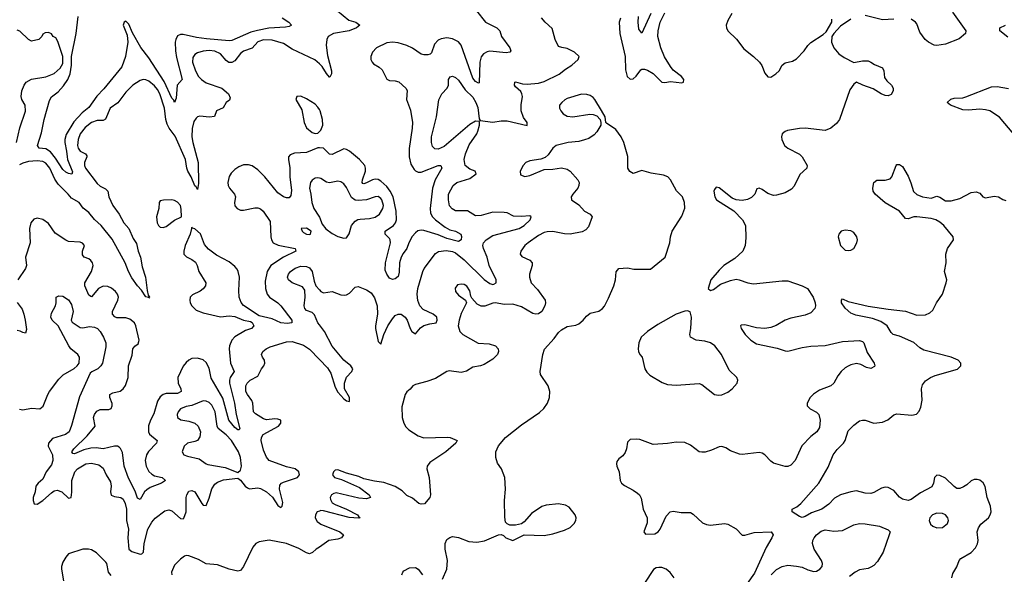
# Model space of a CAD drawing. Header units: inches. Extents: x 1603819 to 1745079, y 385938 to 533966.
# Tile 550 of 561: x 1657908 to 1664780, y 511514 to 515387. Entities that reach past the tile are written whole.
import ezdxf

# ---------------------------------------------------------------- set-up
doc = ezdxf.new("R2010")
doc.units = ezdxf.units.IN
doc.header["$MEASUREMENT"] = 0
doc.layers.add('B6551', color=7, linetype='Continuous')
doc.layers.add('B6561', color=7, linetype='Continuous')

msp = doc.modelspace()

# ---------------------------------------------------------------- linework, layer by layer
at = {"layer": 'B6551', "color": 5}
for points, elevation in [([(1659739.5, 515399.5), (1659786, 515370), (1659806, 515350), (1659790, 515340.9), (1659763.9, 515336.1), (1659647.1, 515327.1), (1659567.2, 515312.8), (1659520.8, 515299.2), (1659390, 515242), (1659370, 515240.2), (1659212.9, 515252.9), (1659142.6, 515262.6), (1659050, 515284), (1659030, 515284.5), (1659010, 515274.2), (1658997.6, 515250), (1658994.1, 515230), (1658995.5, 515170), (1659003, 515123), (1659041.7, 514970), (1659007.7, 514930), (1659000.7, 514839.3), (1658990, 514809.6), (1658984.4, 514824.4), (1658970, 514840.5), (1658916.4, 514956.4), (1658810, 515120.2), (1658753.6, 515193.6), (1658695.9, 515295.9), (1658670, 515357), (1658650, 515376.9), (1658638, 515370), (1658630.4, 515350), (1658658.7, 515278.7), (1658662.3, 515230), (1658646.7, 515130), (1658620.7, 515059.3), (1658496.4, 514903.6), (1658445.7, 514854.3), (1658390, 514775.3), (1658343.9, 514736.1), (1658286.7, 514673.3), (1658233.3, 514586.7), (1658223.3, 514550), (1658223.4, 514530), (1658236.2, 514470), (1658238.8, 514430), (1658242.4, 514410), (1658276, 514324), (1658272.1, 514307.9), (1658250, 514313.6), (1658230, 514323.1), (1658210, 514341), (1658159.5, 514419.5), (1658123.8, 514463.8), (1658090, 514486.4), (1658044, 514490), (1658032, 514510), (1658061.6, 514598.4), (1658079, 514690), (1658115.7, 514824.3), (1658131.4, 514848.6), (1658176.1, 514883.9), (1658214.1, 514925.9), (1658243.3, 514970), (1658260.4, 515010), (1658269, 515070), (1658270.2, 515130), (1658302.1, 515290), (1658317.2, 515410)], 260), ([(1657885.6, 514530), (1657908.8, 514631.2), (1657949.7, 514749.7), (1657947.3, 514790), (1657923.5, 514830), (1657918.3, 514850), (1657922.6, 514890), (1657939.7, 514930), (1657954.7, 514950), (1657990, 514973.2), (1658090, 514989.2), (1658150, 515012.8), (1658190, 515049.1), (1658210, 515081.1), (1658210, 515131.5), (1658174.1, 515234.1), (1658159.8, 515259.8), (1658142, 515270), (1658130, 515288), (1658110, 515298), (1658085.4, 515294.6), (1658070, 515286), (1658062, 515270), (1658042, 515250), (1657990, 515237.2), (1657969.2, 515249.2), (1657910, 515308), (1657890, 515315.3)], 280), ([(1660000, 515078.4), (1659967.8, 515107.8), (1659810, 515181.5), (1659750, 515220.5), (1659670, 515245), (1659610, 515246.4), (1659570, 515232.9), (1659530, 515188.2), (1659470, 515168.1), (1659450, 515150.7), (1659410, 515100.7), (1659390, 515087.7), (1659369.1, 515089.1), (1659350, 515103.2), (1659310, 515148.4), (1659270, 515168), (1659230, 515171.5), (1659190, 515167.4), (1659150, 515155), (1659130, 515143.5), (1659116.2, 515123.8), (1659115, 515090), (1659135.7, 515030), (1659157.5, 514990), (1659176.3, 514970), (1659210, 514947.4), (1659319.7, 514910), (1659364.7, 514870), (1659377.4, 514842.6), (1659373.9, 514826.1), (1659350.3, 514809.7), (1659327.7, 514772.2), (1659282.4, 514750), (1659268.8, 514711.2), (1659233.1, 514706.9), (1659165.6, 514714.4), (1659150, 514709.8), (1659139.6, 514700.4), (1659124.4, 514675.6), (1659113.1, 514626.9), (1659110.8, 514570), (1659116, 514530), (1659153.9, 514390), (1659156.2, 514243.8), (1659150, 514202), (1659140.1, 514220.1), (1659130, 514227.1), (1659105.5, 514290), (1659082.7, 514330), (1659074.6, 514350), (1659065.3, 514410), (1658994, 514574), (1658951, 514631), (1658937.4, 514657.4), (1658928.1, 514690), (1658919.4, 514770), (1658887, 514870), (1658870, 514901), (1658850, 514924.7), (1658810, 514958.9), (1658790, 514967.8), (1658770, 514968.7), (1658750, 514962.4), (1658698.3, 514930), (1658650, 514880.9), (1658593.6, 514806.4), (1658539.6, 514770), (1658507.4, 514692.6), (1658490, 514683), (1658450, 514682.5), (1658410, 514669.9), (1658364.3, 514635.7), (1658331.3, 514590), (1658315.6, 514550), (1658311.9, 514510), (1658317.2, 514490), (1658330, 514470.2), (1658367.9, 514450), (1658375.9, 514435.9), (1658377.7, 514430), (1658360.9, 514390), (1658360.4, 514370), (1658367.5, 514350), (1658450, 514243.8), (1658470, 514224.1), (1658506.5, 514206.5), (1658524.2, 514190), (1658531, 514150), (1658557.6, 514090), (1658601.8, 514030), (1658635.4, 513970), (1658669.1, 513929.1), (1658700.3, 513860.3), (1658723.8, 513823.8), (1658736.2, 513770), (1658751.3, 513730), (1658762.6, 513662.6), (1658785.8, 513590), (1658797.5, 513497.5), (1658804.5, 513464.5), (1658813.4, 513450), (1658810, 513442), (1658807.5, 513447.5), (1658790, 513452), (1658759.3, 513499.3), (1658730, 513528.5), (1658690, 513584.6), (1658666.9, 513630), (1658644.5, 513690), (1658554.8, 513854.8), (1658476.4, 513950), (1658430, 513991.2), (1658390, 514040.8), (1658350.6, 514070.6), (1658322.7, 514110), (1658270, 514141.5), (1658247.2, 514170), (1658178.1, 514238.1), (1658154.1, 514274.1), (1658119, 514350), (1658090, 514385.2), (1658070, 514396.2), (1658030, 514400.9), (1657970, 514396.7), (1657930, 514386.5), (1657907.2, 514372.8)], 280), ([(1660000, 514759.9), (1659990, 514776.3), (1659970, 514797.4), (1659910, 514834.5), (1659870, 514852.3), (1659842, 514850), (1659836, 514830), (1659878, 514758), (1659894.9, 514670), (1659910, 514632.7), (1659950, 514598.7), (1659970, 514592), (1659990, 514595.8), (1660000, 514606.5)], 320), ([(1660000, 514492.2), (1659990, 514493), (1659910, 514460.3), (1659825.3, 514454.7), (1659795.6, 514444.4), (1659785.3, 514430), (1659784.6, 514410), (1659793.3, 514353.3), (1659793.1, 514290), (1659805.3, 514194.7), (1659800.9, 514159.1), (1659790, 514144.2), (1659770, 514144.4), (1659750, 514151), (1659710, 514177.3), (1659619.1, 514290), (1659570, 514338), (1659530, 514366.1), (1659506.1, 514373.9), (1659470, 514374), (1659438.9, 514361.1), (1659410, 514341.4), (1659384.6, 514315.4), (1659370, 514291.3), (1659360.5, 514250), (1659363, 514230), (1659373.7, 514210), (1659408, 514170), (1659413.5, 514150), (1659406.7, 514110), (1659410, 514088.4), (1659425.3, 514070), (1659450, 514058), (1659470, 514058.2), (1659550, 514074.5), (1659570, 514074.2), (1659590, 514067.6), (1659607.6, 514050), (1659657.2, 513977.2), (1659660.4, 513870), (1659665.7, 513850), (1659678.2, 513830), (1659713.5, 513813.5), (1659830.3, 513790), (1659835.8, 513770), (1659750, 513729.9), (1659662.1, 513670), (1659635.9, 513630), (1659622.7, 513562.7), (1659623.8, 513510), (1659635.9, 513470), (1659652, 513450), (1659710.1, 513410.1), (1659730, 513389.3), (1659808.2, 513290), (1659808.8, 513271.2), (1659775, 513265), (1659732, 513270), (1659670, 513298.5), (1659579.3, 513319.3), (1659471.2, 513391.2), (1659453.6, 513413.6), (1659440.6, 513450), (1659436.8, 513496.8), (1659442.3, 513590), (1659433.5, 513630), (1659425.2, 513645.2), (1659410, 513664.7), (1659370, 513697), (1659283.1, 513743.1), (1659225.6, 513785.6), (1659198.4, 513818.4), (1659170, 513891.1), (1659130, 513927), (1659112.3, 513932.3), (1659110, 513938), (1659098.9, 513890), (1659063.2, 513810), (1659053.7, 513770), (1659054.9, 513750), (1659071.6, 513731.6), (1659110, 513712.9), (1659134.5, 513694.5), (1659147.3, 513670), (1659159.7, 513630), (1659208.4, 513550), (1659205.5, 513530), (1659190, 513508.4), (1659168.4, 513491.6), (1659114.6, 513465.4), (1659099.2, 513450), (1659095, 513430), (1659099.3, 513410), (1659110, 513390.3), (1659140.1, 513360.1), (1659190, 513340.2), (1659310, 513311.7), (1659370, 513318.4), (1659410, 513314), (1659470, 513290.2), (1659519.1, 513279.1), (1659532.1, 513272.1), (1659542.4, 513250), (1659526, 513230), (1659483.9, 513216.1), (1659410, 513172.5), (1659389.5, 513150), (1659373.5, 513110), (1659370.8, 513090), (1659380.1, 512990), (1659404.7, 512930), (1659377.1, 512890), (1659372, 512870), (1659373.9, 512850), (1659407.1, 512710), (1659418.5, 512630), (1659445.5, 512530), (1659437.1, 512522.9), (1659430, 512523.1), (1659410, 512539.8), (1659368.6, 512590), (1659325.7, 512745.7), (1659244.6, 512884.6), (1659230, 512954), (1659210, 512994.7), (1659190, 513011.9), (1659150, 513024.1), (1659110, 513020.8), (1659089.3, 513010.7), (1659070, 512993.8), (1659050, 512967), (1659011.9, 512890), (1659013.4, 512850), (1659032.5, 512810), (1659036, 512790), (1659010, 512777.9), (1658930, 512777.4), (1658910, 512770.4), (1658890, 512754.5), (1658870, 512723.9), (1658845.5, 512634.5), (1658820.4, 512590), (1658807.6, 512552.4), (1658806.8, 512510), (1658813.9, 512493.9), (1658867.2, 512450), (1658863.9, 512430), (1658807, 512373), (1658793, 512350), (1658784.8, 512310), (1658792.1, 512270), (1658810, 512232.6), (1658830, 512214), (1658850, 512203.2), (1658904, 512190), (1658925.5, 512170), (1658898.4, 512150), (1658820.1, 512119.9), (1658795.2, 512104.8), (1658780.6, 512090), (1658750, 512036.2), (1658730, 512047), (1658715.5, 512095.5), (1658667, 512187), (1658637.4, 512270), (1658625, 512365), (1658612.7, 512392.7), (1658602.8, 512402.8), (1658590, 512408.9), (1658570, 512409.1), (1658490, 512391.8), (1658443.3, 512396.7), (1658405.6, 512394.4), (1658355.9, 512384.1), (1658290, 512355.8), (1658278.6, 512358.6), (1658271.6, 512370), (1658286.2, 512390), (1658379.2, 512480.8), (1658434.7, 512550), (1658424.7, 512610), (1658430, 512630.3), (1658446.7, 512653.3), (1658470, 512665.4), (1658530, 512664.9), (1658546.5, 512673.5), (1658554.3, 512690), (1658552.9, 512707.1), (1658538, 512750), (1658538.4, 512770), (1658557.8, 512782.2), (1658610, 512793.8), (1658630, 512808.9), (1658646.5, 512833.5), (1658665.5, 512890), (1658668.9, 512970), (1658694.1, 513045.9), (1658698, 513090), (1658711.9, 513108.1), (1658735, 513125), (1658740.7, 513139.3), (1658742, 513150), (1658720.2, 513250), (1658710, 513270.7), (1658677.3, 513297.3), (1658650, 513305), (1658585.7, 513305.7), (1658571.4, 513311.4), (1658555.2, 513330), (1658555.9, 513350), (1658594.5, 513430), (1658597.3, 513450), (1658591.6, 513470), (1658577.6, 513490), (1658550, 513512.5), (1658524, 513524), (1658490, 513526.5), (1658458.8, 513510), (1658410, 513451.1), (1658390, 513463), (1658362.7, 513530), (1658362, 513550), (1658410.2, 513629.8), (1658420.1, 513670), (1658416.3, 513690), (1658405.9, 513705.9), (1658390, 513717.6), (1658358.6, 513730), (1658346.1, 513746.1), (1658346.3, 513770), (1658360.5, 513810), (1658346, 513826), (1658330, 513833.8), (1658250, 513838.3), (1658230, 513848), (1658156.8, 513896.8), (1658110, 513963.5), (1658070, 513991.1), (1658030, 514002), (1658006.3, 513993.7), (1657986, 513970), (1657976.9, 513930), (1657981.1, 513830), (1657949.5, 513730), (1657955.7, 513670), (1657948.8, 513650), (1657894.4, 513570)], 320), ([(1660000, 514281.2), (1659990, 514284.2), (1659970, 514281), (1659950, 514266.3), (1659939.1, 514250), (1659931.2, 514210), (1659941.1, 514170), (1659946.3, 514110), (1659962, 514070), (1659996.5, 514016.5), (1660000, 514008.3)], 340), ([(1660000, 513256), (1659989.4, 513270), (1659966.9, 513326.9), (1659950, 513342.4), (1659910, 513355.8), (1659898, 513370), (1659893.4, 513390), (1659902, 513450), (1659899, 513499), (1659882.8, 513522.8), (1659810, 513548.9), (1659784.9, 513570), (1659778, 513590), (1659783.6, 513610), (1659797.7, 513630), (1659830, 513652), (1659870, 513665.7), (1659910, 513664.3), (1659930, 513654.9), (1659950.7, 513630), (1659962.7, 513562.7), (1659975.1, 513530), (1660000, 513500.9)], 340), ([(1657890, 513413.4), (1657925, 513365), (1657938.3, 513330), (1657947.8, 513290), (1657954.9, 513225.1), (1657950, 513199.3), (1657930, 513202), (1657911.9, 513211.9), (1657890, 513216.9)], 320), ([(1657908.1, 512668.1), (1657930, 512662), (1657990, 512674.5), (1658050, 512669.4), (1658071.8, 512688.2), (1658104, 512770), (1658116.5, 512790), (1658182.2, 512877.8), (1658212.1, 512907.9), (1658289.3, 512950.7), (1658310.4, 512970), (1658323.7, 512990), (1658324.9, 513030), (1658314.9, 513050), (1658266, 513090), (1658250.4, 513110), (1658176.5, 513250), (1658134.4, 513290), (1658126, 513310), (1658130, 513337.2), (1658157.6, 513390), (1658163.1, 513410), (1658162.8, 513450), (1658181.3, 513458.7), (1658210, 513456.9), (1658250, 513431.8), (1658270, 513399.3), (1658282.3, 513350), (1658266.9, 513290), (1658274.3, 513274.3), (1658330, 513237), (1658350, 513235.6), (1658394.8, 513245.2), (1658430, 513239.4), (1658451.1, 513230), (1658470.9, 513210), (1658493.7, 513170), (1658509.6, 513130), (1658510, 513102), (1658487.3, 512990), (1658475.6, 512970), (1658454.5, 512950), (1658411.2, 512928.8), (1658401.1, 512918.9), (1658326.9, 512753.1), (1658270, 512552.7), (1658252.7, 512510), (1658227.8, 512490), (1658138.1, 512461.9), (1658108.9, 512430), (1658106.2, 512410), (1658138.3, 512350), (1658140.7, 512310), (1658130, 512278), (1658094, 512230), (1658070, 512179.6), (1658036.9, 512150), (1658021.7, 512130), (1658017.2, 512090), (1658002.3, 512050), (1658001.5, 512030), (1658010, 512007), (1658030, 512003.5), (1658070, 512029.8), (1658130, 512083.4), (1658150, 512096.5), (1658170, 512101.7), (1658202.3, 512090), (1658250, 512046.9), (1658268.5, 512051.5), (1658272.7, 512087.3), (1658271.3, 512170), (1658294.2, 512230), (1658312.4, 512250), (1658370, 512285.4), (1658410, 512291.7), (1658459.8, 512279.8), (1658490, 512255.6), (1658511.3, 512210), (1658541.2, 512161.2), (1658547.1, 512130), (1658541.1, 512090), (1658546.5, 512066.5), (1658570, 512057.6), (1658614.8, 512050), (1658630, 512039.8), (1658645.7, 512010), (1658652.8, 511970), (1658653.1, 511890), (1658667, 511830), (1658664.2, 511770), (1658669.8, 511690), (1658690, 511673.8), (1658750, 511655.6), (1658762, 511658), (1658771.8, 511668.2), (1658777.2, 511730), (1658802.4, 511830), (1658830, 511879.8), (1658853.9, 511906.1), (1658922.3, 511957.7), (1658950, 511964.8), (1658970, 511958.7), (1659030, 511903.5), (1659050, 511901.7), (1659053.9, 511906.1), (1659069.3, 511950), (1659070.2, 512050), (1659074.7, 512070), (1659090, 512095.4), (1659110, 512100.4), (1659130, 512089.7), (1659179.1, 512010), (1659190, 511997.4), (1659210, 511994.5), (1659230, 512045.6), (1659248.5, 512111.5), (1659270, 512144.1), (1659290, 512157.8), (1659330, 512173.6), (1659430, 512187), (1659450, 512172.7), (1659482.7, 512130), (1659497.9, 512117.9), (1659512.5, 512112.5), (1659570, 512118.4), (1659590, 512112.7), (1659630.7, 512090.7), (1659673.4, 512053.4), (1659710, 511995.6), (1659730, 511981.6), (1659740.5, 511990), (1659744.4, 512015.6), (1659722.5, 512110), (1659724, 512136), (1659734.9, 512150), (1659750, 512158.9), (1659848, 512190), (1659862.4, 512210), (1659857.1, 512230), (1659830.7, 512250), (1659770, 512266), (1659650.4, 512310), (1659630, 512332.2), (1659610, 512380.5), (1659594.7, 512450), (1659596.9, 512470), (1659607.1, 512490), (1659714, 512550), (1659731.3, 512570), (1659731.7, 512590), (1659710, 512598.4), (1659690, 512599.4), (1659630, 512593.9), (1659610, 512599.5), (1659555, 512635), (1659541.3, 512650), (1659535.8, 512710), (1659529.4, 512729.4), (1659497.3, 512770), (1659487.9, 512790), (1659487.9, 512830), (1659496.3, 512850), (1659517.7, 512870), (1659570, 512898), (1659596.8, 512950), (1659612, 512970), (1659619.3, 512990), (1659616.3, 513010), (1659602.6, 513030), (1659596.5, 513050), (1659605.7, 513070), (1659628.5, 513090), (1659656.3, 513103.7), (1659770, 513138.7), (1659810, 513140.4), (1659890, 513115.7), (1659930, 513087), (1660000, 513014.6)], 340), ([(1660000, 511955.7), (1659985.2, 511950), (1659973, 511930), (1659970.9, 511910), (1659984.1, 511884.1), (1660000, 511872.3)], 360), ([(1658547.3, 511507.3), (1658529, 511529), (1658516.4, 511590), (1658510, 511600.5), (1658444.1, 511664.1), (1658410, 511684.8), (1658388.9, 511691.1), (1658350, 511689.7), (1658250, 511657.2), (1658230, 511634), (1658210, 511599), (1658200.4, 511570), (1658200.4, 511550), (1658214, 511470)], 360), ([(1660000, 511704.5), (1659978.8, 511690), (1659953, 511667), (1659930, 511658.7), (1659910, 511663.5), (1659855.7, 511695.7), (1659770, 511730.8), (1659650, 511752.6), (1659579.2, 511740.8), (1659557.3, 511730), (1659534.9, 511705.1), (1659470, 511569.5), (1659450, 511542), (1659430, 511537.6), (1659370, 511549.7), (1659290, 511580.4), (1659210, 511588.5), (1659157.5, 511617.5), (1659090, 511644), (1659070, 511645.6), (1659058.7, 511641.3), (1659030, 511620.7), (1658990, 511579.5), (1658968.4, 511530), (1658970.6, 511510)], 360)]:
    msp.add_lwpolyline(points, dxfattribs=dict(at, elevation=elevation))
for points, elevation in [([(1658970, 514129.8), (1658912.5, 514127.5), (1658890, 514122), (1658882, 514110), (1658879, 514070), (1658863.3, 514010), (1658866.8, 513970), (1658876.1, 513950), (1658890, 513937.6), (1658910, 513935.9), (1658930, 513944.3), (1658990, 513988.2), (1659037.2, 514010), (1659035.5, 514064.5), (1659029.8, 514090), (1659010, 514114.2), (1658990, 514125.3)], 320), ([(1659910, 513930.8), (1659872, 513930), (1659880.5, 513910), (1659890, 513902.4), (1659910, 513889.1), (1659930, 513887.7), (1659937.2, 513890), (1659943.7, 513910)], 340), ([(1659190, 512725.7), (1659110, 512694.4), (1659070, 512685.3), (1659030, 512669.6), (1659014.6, 512650), (1659007.6, 512630), (1659010.4, 512610), (1659032.7, 512592.7), (1659090, 512584.9), (1659130.1, 512570.1), (1659154.7, 512550), (1659170.2, 512510), (1659166.1, 512473.9), (1659150.1, 512449.9), (1659130, 512440.8), (1659079.1, 512430), (1659055.8, 512410), (1659042.4, 512370), (1659054.9, 512350), (1659079.1, 512339.1), (1659161.5, 512321.5), (1659210, 512285.4), (1659221.5, 512281.5), (1659341.5, 512261.5), (1659430, 512226), (1659450, 512240.7), (1659456.8, 512270), (1659450, 512329.3), (1659435.8, 512370), (1659387.5, 512450), (1659350, 512488.2), (1659292.9, 512532.9), (1659286, 512550), (1659272.2, 512650), (1659250, 512695.4), (1659230, 512713.7), (1659210, 512723.1)], 340)]:
    msp.add_lwpolyline(points, close=True, dxfattribs=dict(at, elevation=elevation))
at = {"layer": 'B6561', "color": 5}
for points, elevation in [([(1660000, 515507.8), (1660030, 515507.3), (1660110, 515537.1), (1660137.8, 515537.8), (1660148.2, 515530), (1660121.5, 515470), (1660125.8, 515450), (1660204.6, 515384.6), (1660253.4, 515370), (1660283.1, 515350), (1660260.2, 515330), (1660208.8, 515310), (1660098.4, 515290), (1660062.2, 515270), (1660051.7, 515248.3), (1660048.6, 515210), (1660057.5, 515137.5), (1660085.4, 515030), (1660085.2, 515010), (1660073.3, 514986.7), (1660070, 514986), (1660050, 515011.1), (1660020.1, 515060.1), (1660000, 515078.4)], 280), ([(1661095.6, 515450), (1661160.3, 515370), (1661238, 515330), (1661260.3, 515310), (1661271.6, 515270), (1661328.7, 515190), (1661335.8, 515170), (1661330, 515160.9), (1661303.8, 515156.2), (1661190, 515167.9), (1661170, 515163.9), (1661145.4, 515150), (1661130, 515127.8), (1661120.4, 515090), (1661114.5, 514945.5), (1661110, 514944), (1661090, 514955.6), (1661070, 514978.5), (1660988.8, 515208.8), (1660970, 515232.7), (1660930, 515254), (1660890, 515259.8), (1660850, 515252.8), (1660830, 515243.5), (1660804.4, 515215.6), (1660783, 515157), (1660773.1, 515146.9), (1660757.9, 515142.1), (1660730, 515141.9), (1660710, 515147.5), (1660650, 515187.6), (1660610, 515206.8), (1660550, 515225.3), (1660510, 515231.4), (1660470, 515224.8), (1660398, 515190), (1660370, 515159.6), (1660358.9, 515130), (1660359.5, 515110), (1660368.5, 515090), (1660378.6, 515078.6), (1660416.9, 515056.9), (1660437.9, 515037.9), (1660471.4, 514971.4), (1660490, 514963.2), (1660530, 514960.7), (1660553.7, 514953.7), (1660603, 514910), (1660613.7, 514893.7), (1660607, 514830), (1660635.9, 514755.9), (1660649.2, 514669.2), (1660648.4, 514630), (1660627.8, 514487.8), (1660627.3, 514430), (1660638, 514378), (1660660.6, 514340.6), (1660670.9, 514330.9), (1660690, 514322.9), (1660710, 514323.7), (1660830, 514370.1), (1660848.7, 514368.7), (1660854.2, 514350), (1660808.3, 514270), (1660788.9, 514210), (1660773.6, 514070), (1660775.5, 514035.5), (1660790, 514010.2), (1660810, 513990.1), (1660878.6, 513938.6), (1660910, 513920.8), (1660950.6, 513910), (1660988.2, 513890), (1660992.4, 513872.4), (1660990.8, 513849.2), (1660970, 513838), (1660890, 513859.5), (1660830, 513884.3), (1660730, 513914.8), (1660710, 513917.2), (1660687.5, 513912.5), (1660670, 513900.2), (1660647.6, 513872.4), (1660625.4, 513830), (1660611.1, 513788.9), (1660584.8, 513755.2), (1660571.6, 513730), (1660558.7, 513690), (1660556.4, 513623.6), (1660550, 513595.1), (1660530, 513578.9), (1660510, 513574.3), (1660490, 513583), (1660469.8, 513610), (1660459.1, 513639.1), (1660461.6, 513690), (1660496, 513830), (1660495, 513850), (1660490, 513859.2), (1660458.3, 513890), (1660460.4, 513910), (1660517.5, 513950), (1660531.4, 513968.6), (1660537.6, 513990), (1660536.2, 514050), (1660514, 514150), (1660494.2, 514190), (1660470, 514221.7), (1660430, 514260.3), (1660410, 514271.5), (1660390, 514274), (1660370, 514269.2), (1660330, 514248.5), (1660310, 514242), (1660304.2, 514244.2), (1660298.8, 514250), (1660300.4, 514270), (1660321.3, 514330), (1660322.5, 514350), (1660316.3, 514370), (1660280.4, 514410), (1660210, 514469.9), (1660190, 514481.5), (1660170, 514485.7), (1660090, 514446.8), (1660070, 514448.3), (1660030, 514489.8), (1660000, 514492.2)], 320), ([(1662101.9, 515398.1), (1662093.2, 515370), (1662097.8, 515290), (1662133.3, 515130), (1662137.4, 515037.4), (1662148.7, 514990), (1662170, 514972.2), (1662190, 514975.1), (1662210, 514992.2), (1662243.8, 515036.2), (1662250, 515040.9), (1662270, 515042.8), (1662290, 515035.9), (1662330, 515011.3), (1662390, 514951.9), (1662410, 514948.2), (1662450, 514955.8), (1662530, 514946.6), (1662540.7, 514950), (1662543.7, 514970), (1662527.4, 514990), (1662470, 515035.2), (1662450, 515060.2), (1662407.8, 515127.8), (1662383.5, 515190), (1662361.6, 515270), (1662364.4, 515310), (1662379.6, 515370), (1662410, 515434.2)], 340), ([(1662313.6, 515430), (1662250, 515293.2), (1662230, 515321.2), (1662224.8, 515370), (1662226.2, 515410)], 320), ([(1662878.7, 515430), (1662850, 515382), (1662839.8, 515350), (1662840.4, 515330), (1662849.7, 515310), (1662911.5, 515251.5), (1662962.9, 515182.9), (1663030, 515129.7), (1663071.8, 515090), (1663087.1, 515067.1), (1663110, 515013.2), (1663130, 514987.3), (1663150, 514986), (1663185.5, 515010), (1663208, 515030), (1663230.4, 515069.6), (1663250, 515086.6), (1663301.4, 515098.6), (1663330, 515113.7), (1663384.2, 515170), (1663410, 515207), (1663430, 515227), (1663515.9, 515284.1), (1663537.1, 515302.9), (1663576.3, 515370), (1663576.3, 515390)], 340), ([(1664009.7, 515390.3), (1663930, 515386), (1663810, 515416)], 340), ([(1664419.3, 515439.3), (1664512.7, 515310), (1664508.7, 515290), (1664466.3, 515253.7), (1664370, 515216.9), (1664310, 515207.8), (1664290, 515210.3), (1664250.6, 515230), (1664227.7, 515250), (1664190, 515301), (1664170, 515358.8), (1664160.7, 515370), (1664130, 515390.4)], 340), ([(1660000, 513500.9), (1660009.6, 513489.6), (1660030, 513480.9), (1660090, 513489.6), (1660150, 513467.1), (1660177.3, 513462.7), (1660190, 513465.1), (1660210, 513478), (1660250, 513520.7), (1660270, 513523.6), (1660330, 513500.9), (1660361, 513481), (1660385.1, 513445.1), (1660403.2, 513390), (1660406.4, 513330), (1660391.7, 513250), (1660391.9, 513230), (1660410, 513139.3), (1660430, 513120.9), (1660450.2, 513190), (1660477.1, 513250), (1660510, 513299.2), (1660530, 513320.9), (1660550, 513331.8), (1660570, 513330.7), (1660598.2, 513310), (1660613.7, 513290), (1660634.6, 513230), (1660646.2, 513210), (1660670, 513193.3), (1660705, 513235), (1660728.5, 513251.5), (1660770, 513264.4), (1660814.8, 513270), (1660823.1, 513290), (1660818.7, 513310), (1660794.4, 513330), (1660724.7, 513364.7), (1660700.2, 513390), (1660687.4, 513427.4), (1660683.6, 513470), (1660687.8, 513510), (1660722.2, 513630), (1660732.2, 513650), (1660810, 513754.3), (1660832.3, 513767.7), (1660884.7, 513775.3), (1660930, 513769.4), (1660950, 513759.7), (1661010.8, 513710.8), (1661150, 513574), (1661190, 513544.6), (1661210, 513538.8), (1661218.5, 513541.5), (1661234.9, 513550), (1661234.3, 513570), (1661184.1, 513670), (1661170.2, 513730.2), (1661144.4, 513790), (1661140.2, 513810), (1661145.2, 513830), (1661163.6, 513850), (1661210, 513879.4), (1661395.6, 513930), (1661430.2, 513950), (1661471.3, 513990), (1661479.3, 514010), (1661470, 514017.6), (1661410, 514012.4), (1661355.6, 514015.6), (1661310, 514037.6), (1661290, 514042), (1661210, 514044.5), (1661130, 514019.3), (1661090, 514017.8), (1661033.4, 514053.4), (1660950, 514052.4), (1660926, 514066), (1660908.7, 514088.7), (1660900.2, 514130), (1660901.1, 514170), (1660933.2, 514230), (1660958.7, 514250), (1661050, 514277.9), (1661094, 514310), (1661087.7, 514330), (1661050, 514343.8), (1661017.5, 514370), (1661010.1, 514410), (1661019.3, 514450), (1661046, 514514), (1661098.8, 514590), (1661107.1, 514610), (1661118.4, 514650), (1661116.9, 514676.9), (1661090, 514678), (1661050, 514654.4), (1660870, 514501), (1660830, 514482.3), (1660805, 514485), (1660790, 514501.6), (1660782.3, 514530), (1660782.2, 514570), (1660816.8, 514710), (1660833, 514827), (1660854.7, 514870), (1660891.8, 514910), (1660900.3, 514930), (1660902, 514970), (1660912.3, 514987.7), (1660930, 514993), (1660950, 514984.7), (1660970, 514964.7), (1661017.8, 514897.8), (1661070, 514846.8), (1661092.4, 514810), (1661106.2, 514773.8), (1661116, 514696), (1661123.1, 514683.1), (1661210, 514671.6), (1661270, 514681.7), (1661310, 514681.9), (1661450, 514649.7), (1661450.2, 514670), (1661424.6, 514704.6), (1661409.3, 514750), (1661408.2, 514791.8), (1661417.6, 514850), (1661413.4, 514870), (1661405.2, 514885.2), (1661370, 514918), (1661362.8, 514930), (1661364.7, 514950), (1661370, 514953.2), (1661418.9, 514938.9), (1661450, 514937.4), (1661530, 514944.8), (1661570, 514955), (1661672.7, 515007.3), (1661717.5, 515042.5), (1661762, 515070), (1661807.3, 515110), (1661814, 515130), (1661781.2, 515161.2), (1661730, 515187.2), (1661692.5, 515192.5), (1661670, 515201), (1661645.3, 515250), (1661625.8, 515325.9), (1661576.3, 515370), (1661550, 515400.7)], 340), ([(1663709.8, 515390.2), (1663637.7, 515342.3), (1663589.6, 515290.4), (1663577, 515270), (1663574, 515230), (1663591.6, 515190), (1663625.6, 515150), (1663663, 515123), (1663730, 515089.3), (1663790, 515099.6), (1663830, 515099.6), (1663850, 515091.8), (1663873.9, 515073.9), (1663930, 515051.5), (1663939.6, 515030), (1663944.4, 514984.4), (1663960.1, 514960.1), (1663994, 514930), (1664003.7, 514910), (1664005.2, 514890), (1663990, 514864.7), (1663970, 514856), (1663950, 514858.8), (1663922, 514870), (1663864.5, 514904.5), (1663792, 514930), (1663750, 514952), (1663730, 514938), (1663703.3, 514896.7), (1663629.6, 514690.4), (1663610, 514662.8), (1663569, 514630), (1663530, 514613), (1663390.4, 514630.4), (1663350, 514628.2), (1663266.5, 514613.5), (1663250, 514607.3), (1663230, 514590.7), (1663224.5, 514570), (1663227, 514550), (1663247, 514510), (1663269.7, 514489.7), (1663350, 514449.3), (1663369.3, 514430), (1663404, 514370), (1663402, 514350), (1663353.8, 514306.2), (1663314.5, 514225.5), (1663295.3, 514204.7), (1663250, 514178), (1663190, 514161.6), (1663170, 514160.4), (1663130, 514174), (1663090, 514202), (1663069.1, 514210.9), (1663053.6, 514206.4), (1663038.4, 514170), (1663015.3, 514144.7), (1662988.6, 514131.4), (1662950, 514124.7), (1662909.2, 514129.2), (1662881.2, 514141.2), (1662790, 514214), (1662770, 514218), (1662757.2, 514202.8), (1662753.2, 514190), (1662759.5, 514150), (1662772.7, 514130), (1662892, 514052), (1662954.3, 513990), (1662973.6, 513950), (1662975.9, 513864.1), (1662972.3, 513810), (1662956, 513770), (1662900.1, 513719.9), (1662823.7, 513670), (1662790, 513639.3), (1662732, 513570), (1662714, 513510), (1662730, 513495.6), (1662750, 513504), (1662798.8, 513541.2), (1662870, 513567.1), (1662910, 513574.6), (1662930, 513571.9), (1662989.8, 513549.8), (1663030, 513543.4), (1663230, 513563.8), (1663270, 513564.1), (1663370, 513529.7), (1663407, 513510), (1663446.6, 513450), (1663460.5, 513410), (1663462, 513390), (1663456.9, 513370), (1663430, 513341.3), (1663390, 513323.1), (1663290, 513303.1), (1663250, 513290.3), (1663187.6, 513252.4), (1663150, 513238), (1663110, 513231.7), (1663050, 513235.2), (1662970, 513256.4), (1662944.8, 513255.2), (1662939, 513250), (1662942.9, 513230), (1662971.3, 513190), (1663011.2, 513150), (1663050, 513123.5), (1663194.2, 513094.2), (1663250, 513074.3), (1663270, 513072.8), (1663370, 513098.7), (1663430, 513107.7), (1663530, 513112.7), (1663650, 513141.1), (1663770, 513147.3), (1663790, 513139.5), (1663799.5, 513130), (1663822.6, 513062.6), (1663872.7, 512990), (1663877.2, 512970), (1663874.2, 512965.8), (1663850, 512951.3), (1663819.8, 512959.8), (1663779.9, 512979.9), (1663750, 512986), (1663710, 512977), (1663690, 512967.4), (1663670, 512956), (1663642.6, 512930), (1663619.5, 512900.5), (1663589.8, 512850.2), (1663570, 512830.3), (1663490, 512800.2), (1663448.4, 512771.6), (1663426.6, 512750), (1663404.7, 512710), (1663404.7, 512690), (1663426, 512670), (1663470, 512647.8), (1663485.1, 512630), (1663496.1, 512590), (1663490, 512540.7), (1663471.4, 512508.6), (1663430, 512478), (1663367.4, 512412.6), (1663321.6, 512310), (1663290, 512277.1), (1663270, 512268.4), (1663250, 512268.4), (1663170, 512290.6), (1663150, 512304.9), (1663110, 512347.7), (1663090, 512360.7), (1663070, 512364.9), (1662950.6, 512350.6), (1662933.2, 512353.2), (1662870, 512377.3), (1662838, 512398), (1662810, 512407.7), (1662790, 512404.9), (1662738, 512382), (1662691.9, 512368.1), (1662670, 512367.7), (1662650, 512370.7), (1662590, 512416.3), (1662550, 512434), (1662490, 512437.3), (1662430, 512427.3), (1662330, 512421), (1662235.5, 512455.5), (1662210, 512457.3), (1662170, 512454.8), (1662150, 512438), (1662144.5, 512390), (1662135.3, 512364.7), (1662117.5, 512342.5), (1662090, 512322), (1662077.2, 512302.8), (1662073.2, 512286.8), (1662075.1, 512270), (1662091.3, 512231.3), (1662098.7, 512170), (1662109.6, 512150), (1662130, 512133.6), (1662190, 512102.7), (1662221.1, 512081.1), (1662233.5, 512070), (1662247.1, 512047.1), (1662259.6, 511970), (1662287.3, 511910), (1662287, 511873), (1662264.5, 511810), (1662276, 511796), (1662341.7, 511798.3), (1662365.5, 511810), (1662379.5, 511830), (1662419.3, 511920.7), (1662447.3, 511950), (1662470, 511956.2), (1662525.7, 511945.7), (1662590, 511945.1), (1662610, 511934.2), (1662674.2, 511874.2), (1662701.8, 511861.8), (1662730, 511858.8), (1662828.7, 511868.7), (1662850, 511863.9), (1662910, 511832.8), (1662950, 511788.2), (1662970, 511788.5), (1663034.6, 511805.4), (1663153.2, 511810), (1663167.3, 511790), (1663159.1, 511770), (1663118.9, 511701.1), (1663037.5, 511522.5), (1662986.2, 511450)], 340), ([(1664804.6, 515264.6), (1664749.6, 515310), (1664749.4, 515330), (1664789.7, 515350.3)], 320), ([(1664847, 514587), (1664746.7, 514706.7), (1664678.7, 514750), (1664650, 514759.1), (1664610, 514762.7), (1664530, 514756.5), (1664490, 514759.1), (1664404, 514790), (1664382.7, 514810), (1664408, 514832), (1664430, 514838.4), (1664490, 514841.7), (1664512.2, 514847.8), (1664690, 514919.3), (1664730, 514921.6), (1664810, 514906.8)], 320), ([(1660858.6, 511481.4), (1660889.4, 511550), (1660895.1, 511610), (1660877.2, 511690), (1660877.2, 511730), (1660890, 511758), (1660910, 511771.3), (1660930, 511778), (1660970, 511771.3), (1661044.1, 511744.1), (1661100.1, 511739.9), (1661151.8, 511748.2), (1661250, 511791.3), (1661270, 511792), (1661285.4, 511785.4), (1661302, 511770), (1661350, 511751.3), (1661428.9, 511791.1), (1661570, 511785.5), (1661630, 511798), (1661710, 511822.8), (1661750, 511841), (1661777.2, 511870), (1661789.2, 511890), (1661792.7, 511910), (1661785.2, 511930), (1661743.2, 511983.2), (1661717.2, 511997.2), (1661670, 512007.3), (1661582.8, 511997.2), (1661552.5, 511987.5), (1661480.9, 511939.1), (1661430, 511882), (1661410, 511868), (1661370, 511858), (1661330, 511858), (1661310, 511866), (1661298, 511878), (1661293.6, 511913.6), (1661291.8, 512030), (1661298, 512110), (1661295.1, 512190), (1661271.6, 512250), (1661242.9, 512290), (1661232, 512330), (1661232, 512370), (1661250, 512410.7), (1661299.3, 512470), (1661410, 512559.3), (1661536.6, 512643.4), (1661567.6, 512672.4), (1661591.2, 512710), (1661606.3, 512750), (1661608.2, 512790), (1661595.8, 512830), (1661544.5, 512910), (1661540.4, 512930), (1661558.5, 513050), (1661572.3, 513087.7), (1661638.5, 513161.5), (1661670, 513204), (1661690, 513222), (1661730, 513244), (1661790, 513254.8), (1661810, 513262.8), (1661841.2, 513290), (1661863.3, 513316.7), (1661890, 513337.3), (1661950, 513353), (1661976, 513370), (1661990, 513386.8), (1662018.3, 513441.7), (1662056.2, 513530), (1662067, 513570), (1662072.5, 513627.5), (1662089, 513650), (1662150, 513654), (1662195.5, 513644.5), (1662310, 513646), (1662412.7, 513730), (1662445.1, 513830), (1662449.6, 513870), (1662462, 513910), (1662530, 514014.8), (1662549.7, 514070.3), (1662548.3, 514110), (1662535.4, 514150), (1662491.8, 514191.8), (1662451.5, 514270), (1662431.8, 514290), (1662401.4, 514301.4), (1662316.1, 514316.1), (1662250, 514334.5), (1662190, 514312.7), (1662166.3, 514326.3), (1662153.6, 514350), (1662153, 514433), (1662124.2, 514530), (1662106, 514570), (1662070, 514619.5), (1662003.9, 514663.9), (1661999.3, 514670), (1661993.6, 514710), (1661970, 514752.7), (1661922.4, 514830), (1661910, 514845.1), (1661890, 514858), (1661865.9, 514865.9), (1661830, 514868.3), (1661730, 514836.4), (1661712.4, 514827.6), (1661691.5, 514808.5), (1661677.1, 514790), (1661675.8, 514770), (1661684.6, 514750), (1661702, 514730), (1661730, 514712.9), (1661770, 514709.2), (1661886.7, 514726.7), (1661910, 514726), (1661937.1, 514717.1), (1661959.1, 514690), (1661965.5, 514670), (1661963.8, 514650), (1661935.6, 514604.4), (1661916.9, 514583.1), (1661881.2, 514558.8), (1661851.4, 514548.6), (1661810, 514538), (1661736, 514530), (1661653.4, 514510), (1661630, 514491.2), (1661597.4, 514442.6), (1661575.1, 514424.9), (1661546, 514414), (1661470, 514402.8), (1661441.3, 514390), (1661423.1, 514370), (1661402, 514330), (1661404.1, 514304.1), (1661433, 514293), (1661470, 514300.3), (1661570, 514342.3), (1661630, 514343.2), (1661690, 514353.1), (1661730, 514344), (1661750, 514328.8), (1661803.1, 514270), (1661813.4, 514250), (1661811.8, 514230), (1661803.1, 514210), (1661768.4, 514170), (1661758, 514150), (1661758.8, 514130), (1661810, 514094), (1661850.7, 514050), (1661891, 514030), (1661904, 514010), (1661879, 513941), (1661859, 513921), (1661833.1, 513906.9), (1661750, 513888.6), (1661710, 513892), (1661630, 513908.7), (1661590, 513906.6), (1661570, 513900.8), (1661530, 513879.4), (1661458.3, 513830), (1661434.6, 513810), (1661407, 513770), (1661401.6, 513750), (1661413.4, 513733.4), (1661468.3, 513708.3), (1661484.6, 513690), (1661486, 513670), (1661467.6, 513610), (1661465.6, 513590), (1661478.4, 513550), (1661522.9, 513502.9), (1661576.5, 513430), (1661578.3, 513410), (1661572.9, 513390), (1661551.7, 513350), (1661530, 513334), (1661510, 513332.1), (1661490, 513336.8), (1661410, 513383.1), (1661350, 513401.2), (1661290, 513399.4), (1661230, 513410.6), (1661210, 513408.9), (1661153.8, 513386.2), (1661130, 513387.6), (1661102.1, 513402.1), (1661063.6, 513443.6), (1661056.6, 513456.6), (1661050, 513493.2), (1661030, 513526.6), (1661010, 513538.4), (1660990, 513540.7), (1660964.9, 513535.1), (1660948.4, 513511.6), (1660950.6, 513490), (1660970, 513463), (1661018.8, 513430), (1661026, 513410), (1660990, 513336.2), (1660975.4, 513290), (1660969.3, 513250), (1660980.7, 513210), (1661000.9, 513190), (1661108.8, 513128.8), (1661184.5, 513124.5), (1661230.2, 513110.2), (1661248.4, 513090), (1661250.4, 513070), (1661243.1, 513050), (1661210, 513016.3), (1661150, 512980.5), (1661124.7, 512970), (1661070, 512960.5), (1661027.9, 512932.1), (1660990, 512924.8), (1660905.3, 512934.7), (1660890, 512929.6), (1660810, 512880.8), (1660750, 512860.4), (1660670, 512840.5), (1660653, 512830), (1660633.7, 512806.3), (1660611.5, 512788.5), (1660599.5, 512770), (1660576.4, 512683.6), (1660577.8, 512610), (1660589.3, 512569.3), (1660604.4, 512544.4), (1660624.1, 512524.1), (1660690, 512481.1), (1660730, 512466.7), (1660892.8, 512472.8), (1660912, 512470), (1660962, 512450), (1660951.3, 512430), (1660882, 512370), (1660770, 512294.3), (1660752, 512270), (1660750.3, 512250), (1660767, 512190), (1660776, 512070), (1660771.3, 512050), (1660732.8, 512007.2), (1660710, 512003.7), (1660695.3, 512010), (1660650, 512046), (1660610, 512064), (1660577.6, 512097.6), (1660530, 512127), (1660450, 512155.1), (1660384.4, 512164.4), (1660310, 512182), (1660276.6, 512196.6), (1660190, 512220.7), (1660130, 512243), (1660110, 512241.3), (1660097.6, 512230), (1660092, 512210), (1660106.5, 512190), (1660155.6, 512175.6), (1660280.3, 512120.3), (1660347.7, 512070), (1660356, 512050), (1660330, 512041.3), (1660274.9, 512045.1), (1660116.3, 512083.7), (1660100.1, 512079.9), (1660085, 512070), (1660076.3, 512050), (1660077.4, 512037.4), (1660090, 512013.6), (1660110, 512001.4), (1660190.2, 511970.2), (1660267.3, 511930), (1660275.5, 511915.5), (1660284.7, 511910), (1660273.8, 511906.2), (1660208.7, 511911.3), (1660030, 511957.4), (1660010, 511959.6), (1660000, 511955.7)], 360), ([(1660000, 514606.5), (1660010, 514617.1), (1660023.1, 514650), (1660022.8, 514690), (1660006, 514750), (1660000, 514759.9)], 320), ([(1664413.8, 511490), (1664420.7, 511519.3), (1664450, 511567.7), (1664465.1, 511610), (1664475.9, 511624.1), (1664550, 511667), (1664579.7, 511700.3), (1664593.5, 511726.5), (1664598.6, 511750), (1664590.6, 511810), (1664599.8, 511840.2), (1664615.8, 511864.2), (1664669.8, 511910), (1664682.3, 511930), (1664688.2, 511950), (1664683.4, 511990), (1664660.3, 512050), (1664647.7, 512127.7), (1664633.5, 512153.5), (1664610, 512171), (1664590, 512177.3), (1664570, 512176.8), (1664550, 512168.3), (1664519.7, 512140.3), (1664494.7, 512125.3), (1664470, 512114.7), (1664450, 512114.5), (1664430, 512128.1), (1664370, 512185.1), (1664330, 512205.4), (1664310, 512207.3), (1664292.7, 512190), (1664287.4, 512150), (1664273.6, 512126.4), (1664196.6, 512083.4), (1664130, 512038), (1664110, 512029.7), (1664070, 512039.8), (1664050, 512054), (1664010, 512098.9), (1663970, 512119.6), (1663950, 512122.9), (1663923.4, 512116.6), (1663870, 512085.1), (1663850, 512078.9), (1663810, 512082.3), (1663750, 512098.5), (1663710, 512091.6), (1663638, 512070), (1663594.2, 512045.8), (1663554.7, 512005.3), (1663507, 511970), (1663435.7, 511944.3), (1663390, 511917.3), (1663370, 511911.2), (1663350, 511918.5), (1663300.5, 511950), (1663299.5, 511970), (1663333.1, 511986.9), (1663361.1, 512010), (1663485.8, 512150), (1663550, 512263), (1663585.1, 512350), (1663613.4, 512386.6), (1663657.7, 512430), (1663669.8, 512450), (1663690, 512516.3), (1663730, 512557.1), (1663770, 512586.4), (1663790, 512590.4), (1663810, 512590.3), (1663870, 512570.4), (1663930, 512577), (1663967.3, 512592.7), (1664010, 512628.7), (1664030, 512634.3), (1664134.2, 512625.9), (1664166.9, 512633.1), (1664186.3, 512653.7), (1664197.8, 512682.2), (1664207.2, 512730), (1664202.4, 512810), (1664210, 512838), (1664230, 512865.3), (1664264.5, 512890), (1664297.1, 512902.9), (1664452.7, 512947.3), (1664478, 512970), (1664476.9, 512990), (1664457.6, 513010), (1664409.5, 513030), (1664219.1, 513079.1), (1664190, 513095.9), (1664150, 513133.5), (1664050, 513177.6), (1664005.6, 513190), (1663990, 513202), (1663962.9, 513250), (1663919.7, 513279.7), (1663861.1, 513301.1), (1663744.7, 513324.7), (1663710, 513338.3), (1663670, 513373.6), (1663643.5, 513410), (1663643.6, 513430), (1663650, 513439.1), (1663690, 513420.3), (1663830, 513386.4), (1663970, 513365), (1664090, 513352.9), (1664170, 513323.6), (1664230, 513327.4), (1664260.5, 513339.5), (1664280.8, 513359.2), (1664308, 513410), (1664349, 513471), (1664373.6, 513550), (1664378.4, 513570), (1664364.2, 513630), (1664375.8, 513690), (1664372.9, 513750), (1664383.7, 513790), (1664425.3, 513850), (1664423.5, 513870), (1664359.2, 513950), (1664330, 513974.4), (1664301.5, 513990), (1664270, 513998), (1664169.5, 514010.5), (1664150, 514009.8), (1664110, 513996.9), (1664090, 513998.4), (1664050, 514051.1), (1663948.7, 514108.7), (1663878, 514170), (1663866, 514190), (1663862.7, 514210), (1663869.6, 514250.4), (1663890, 514267.3), (1663950, 514266.4), (1663984.1, 514275.9), (1663996, 514290), (1664025.2, 514370), (1664030, 514376), (1664050, 514376), (1664070, 514362.8), (1664110, 514294), (1664129.2, 514249.2), (1664147.5, 514187.5), (1664170, 514166.2), (1664210, 514151.2), (1664270, 514140.7), (1664310, 514154.3), (1664330, 514147.7), (1664370, 514122.7), (1664410, 514123.2), (1664470, 514138.2), (1664550, 514179.6), (1664585.1, 514185.1), (1664610, 514175.5), (1664630, 514150.7), (1664650, 514143), (1664710, 514154.9), (1664741, 514150), (1664770, 514130.7), (1664790, 514124.9)], 320), ([(1660000, 514008.3), (1660020.4, 513960.4), (1660045.9, 513925.9), (1660090, 513894), (1660130, 513873.1), (1660170, 513862.4), (1660190, 513864), (1660208.2, 513891.8), (1660225.1, 513950), (1660250, 513980.3), (1660268.2, 513991.8), (1660284.4, 513995.6), (1660350, 513999), (1660390, 514007.8), (1660419.2, 514030), (1660442.4, 514070), (1660446.8, 514090), (1660435.9, 514130), (1660430, 514139.1), (1660410, 514152), (1660390, 514149.7), (1660330, 514128.7), (1660270, 514124), (1660250, 514127.2), (1660225.4, 514145.4), (1660190, 514215.4), (1660170, 514241.7), (1660150, 514256), (1660130, 514260.4), (1660070, 514248), (1660050, 514252.4), (1660010, 514278.2), (1660000, 514281.2)], 340), ([(1660000, 513014.6), (1660056.3, 512956.3), (1660079.8, 512919.8), (1660110, 512822.4), (1660130, 512786.6), (1660170, 512740.4), (1660190, 512726), (1660210, 512721.2), (1660210.2, 512750), (1660176.5, 512810), (1660174.8, 512850), (1660188.4, 512891.6), (1660226.4, 512930), (1660234.4, 512950), (1660220.4, 512970), (1660170, 513010.2), (1660090, 513108.3), (1660034.8, 513210), (1660000, 513256)], 340), ([(1660000, 511872.3), (1660010, 511864.8), (1660143, 511810), (1660167.7, 511790), (1660154, 511770), (1660130, 511760.5), (1660066.8, 511750), (1660000, 511704.5)], 360), ([(1663154, 511510), (1663190, 511547.1), (1663230, 511569.8), (1663270, 511577.6), (1663330, 511572.5), (1663370, 511563.9), (1663410, 511545), (1663450, 511533.3), (1663470, 511536.8), (1663492.7, 511550), (1663508.4, 511570), (1663512, 511590), (1663505.3, 511610), (1663453.4, 511690), (1663441.7, 511730), (1663444, 511750), (1663453.4, 511770), (1663470, 511791.2), (1663503.1, 511816.9), (1663530, 511824.2), (1663590, 511815.9), (1663650, 511821.2), (1663730, 511860.9), (1663770, 511869.8), (1663810, 511867.8), (1663910, 511851.1), (1663970, 511825.2), (1663982.7, 511810), (1663978, 511790), (1663936, 511670), (1663895.9, 511604.1), (1663870, 511576.9), (1663850, 511563.6), (1663830, 511555.8), (1663770, 511545.5), (1663738.4, 511530), (1663701.1, 511498.9)], 340), ([(1660575.3, 511510), (1660582, 511530), (1660590, 511538), (1660630, 511558.8), (1660670, 511561), (1660690.4, 511550.4), (1660720.7, 511510)], 360), ([(1662475.6, 511490), (1662448.1, 511528.1), (1662419.3, 511550), (1662390, 511561.3), (1662370, 511563), (1662350, 511558.7), (1662333, 511547), (1662268.2, 511451.8)], 360)]:
    msp.add_lwpolyline(points, dxfattribs=dict(at, elevation=elevation))
for points, elevation in [([(1663670, 513918), (1663642, 513910), (1663624.7, 513890), (1663621, 513870), (1663638, 513810), (1663670, 513778), (1663690, 513774.9), (1663710, 513778), (1663730, 513790.8), (1663751.3, 513828.7), (1663755.6, 513850), (1663751.1, 513871.1), (1663730, 513900.9), (1663710, 513914)], 340), ([(1662570, 513354), (1662550, 513351.6), (1662490.7, 513330), (1662361.8, 513258.2), (1662290.4, 513210), (1662246.4, 513170), (1662230.4, 513130), (1662224.4, 513090), (1662226.4, 513070), (1662236.3, 513050), (1662253.4, 513030), (1662270.4, 512950), (1662285.1, 512925.1), (1662305.4, 512905.4), (1662392.8, 512852.8), (1662430, 512840.3), (1662490, 512836), (1662650, 512847.7), (1662670, 512840.7), (1662758, 512770), (1662784.9, 512764.9), (1662810, 512768.7), (1662850, 512785.3), (1662882, 512810), (1662916, 512850), (1662921.2, 512870), (1662913.2, 512890), (1662860.5, 512940.5), (1662805.6, 513050), (1662759.5, 513110), (1662730, 513131.2), (1662690, 513141.7), (1662628.7, 513148.7), (1662589.5, 513170), (1662584.5, 513190), (1662593.3, 513230), (1662597.6, 513310), (1662586.8, 513346.8)], 360), ([(1664310, 511940.9), (1664279.5, 511930), (1664260.3, 511910), (1664255.3, 511890), (1664264.2, 511864.2), (1664281, 511850), (1664310, 511839.3), (1664350, 511841.6), (1664384.5, 511870), (1664392, 511890), (1664387, 511910), (1664369.3, 511930), (1664350, 511938.3)], 340)]:
    msp.add_lwpolyline(points, close=True, dxfattribs=dict(at, elevation=elevation))

doc.saveas('drawing.dxf')
